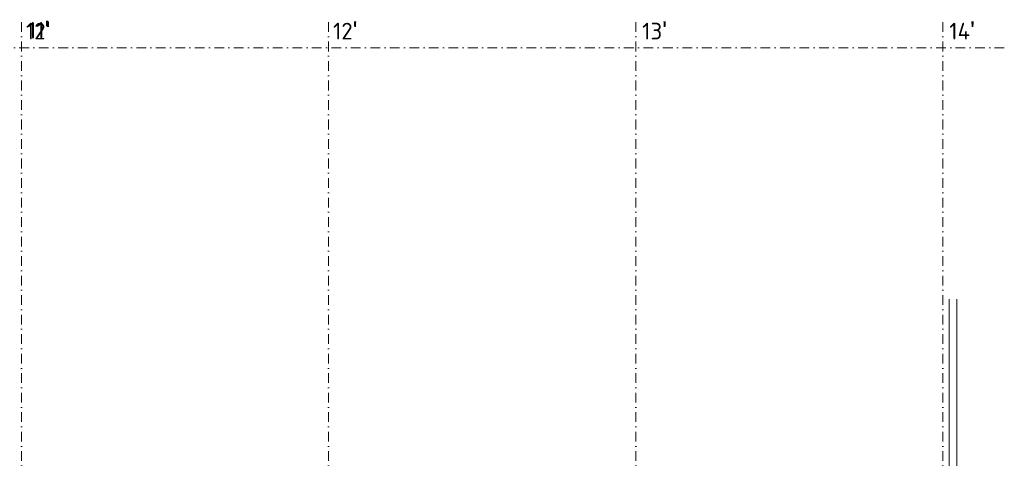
# Model space of a CAD drawing. Header units: millimetres. Extents: x -15830 to 4680139, y -28864 to 2281735.
# Tile 485 of 577: x 328408 to 366879, y 327541 to 344678. Entities that reach past the tile are written whole.
import ezdxf

# ---------------------------------------------------------------- set-up
doc = ezdxf.new("R2010")
doc.units = ezdxf.units.MM
doc.linetypes.add('CENTERX2', pattern=[101.6, 63.5, -12.7, 12.7, -12.7])
doc.linetypes.add('DASHDOT', pattern=[25.4, 12.7, -6.35, 0, -6.35])
for name, color, linetype, lineweight in [('A99_N_txt-popis-200', 240, 'Continuous', 5), ('A99_S_kce-pohl', 7, 'Continuous', 5), ('A99_S_osy', 1, 'CENTERX2', 5)]:
    doc.layers.add(name, color=color, linetype=linetype, lineweight=lineweight)
doc.styles.add('ad_popis 100', font='isocpeur.ttf', dxfattribs={"height": 200})

msp = doc.modelspace()

# ---------------------------------------------------------------- linework, layer by layer
at = {"layer": 'A99_S_kce-pohl', "linetype": 'Continuous', "ltscale": 25}
for p, q in [((364723.95, 333760.752), (364723.95, 325663.252)), ((365023.95, 333760.752), (365023.95, 325663.252))]:
    msp.add_line(p, q, dxfattribs=at)
at = {"layer": 'A99_S_osy', "linetype": 'DASHDOT', "lineweight": 5, "ltscale": 30}
for points in [[(328478.95, 344583.252), (328478.95, 241173.252)], [(340478.95, 344583.252), (340478.95, 268673.252)], [(352478.95, 344583.252), (352478.95, 241173.252)], [(364478.95, 344583.252), (364478.95, 241173.252)], [(366878.95, 343583.252), (218303.95, 343583.252)]]:
    msp.add_lwpolyline(points, dxfattribs=at)

# ---------------------------------------------------------------- texts
at = {"layer": 'A99_N_txt-popis-200', "color": 1, "lineweight": 0, "char_height": 650, "attachment_point": 1, "style": 'ad_popis 100'}
for s, insert in [("12{\\fArial|b0|i0|c238|p34;\\H1.08333x;'}", (328648.95, 344611.768)), ("11{\\fArial|b0|i0|c238|p34;\\H1.08333x;'}", (328728.95, 344641.768)), ("12{\\fArial|b0|i0|c238|p34;\\H1.08333x;'}", (340648.95, 344611.768)), ("13{\\fArial|b0|i0|c238|p34;\\H1.08333x;'}", (352728.95, 344611.768)), ("14{\\fArial|b0|i0|c238|p34;\\H1.08333x;'}", (364728.95, 344611.768))]:
    msp.add_mtext_dynamic_manual_height_columns(s, width=832.5, gutter_width=1000, heights=[0], dxfattribs=dict(at, insert=insert))

doc.saveas('drawing.dxf')
